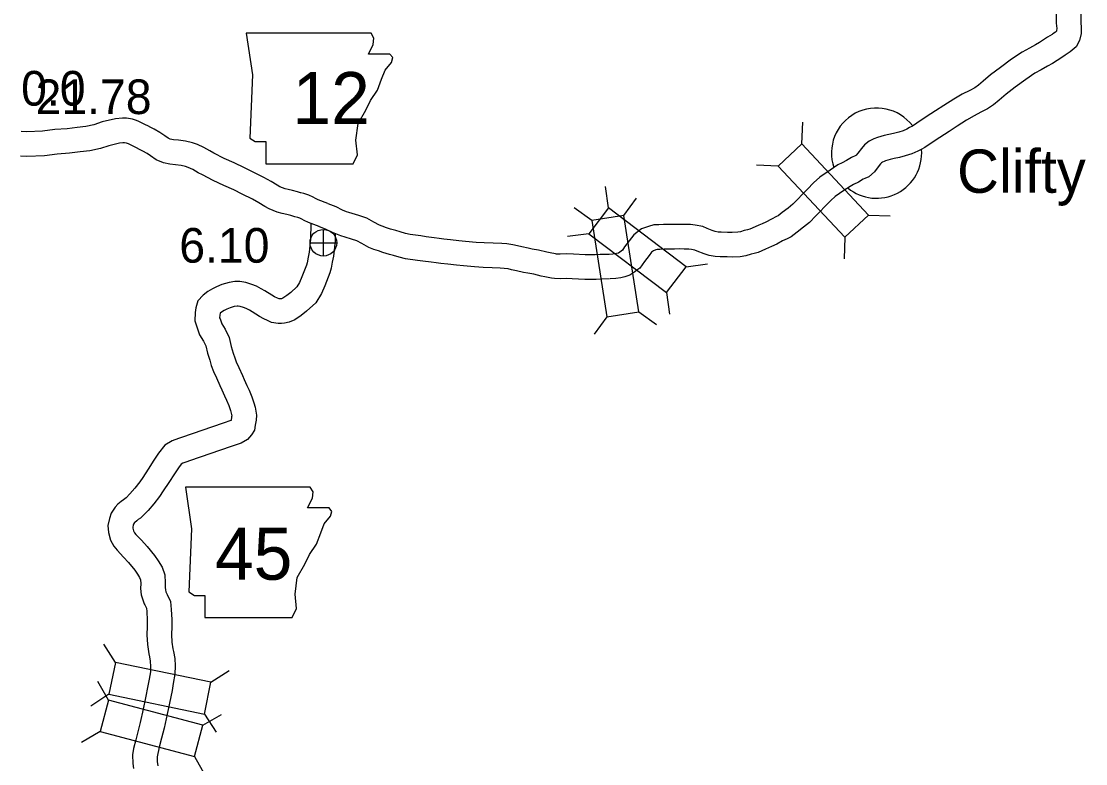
# Model space of a CAD drawing. Extents: x -939622 to -934245, y 1383184 to 1385301.
# Drawn here: x -935521.13 to -935482.21, y 1384203.12 to 1384230.27 of the extents above; entities that cross this region are included whole.
import ezdxf

# ---------------------------------------------------------------- set-up
doc = ezdxf.new("R2010")
doc.units = 0
for name, color, linetype in [('25', 7, 'Continuous'), ('Level 10', 7, 'Continuous'), ('Level 20', 7, 'Continuous'), ('Level 21', 7, 'Continuous'), ('Level 24', 7, 'Continuous'), ('Level 25', 7, 'Continuous'), ('Level 26', 7, 'Continuous')]:
    doc.layers.add(name, color=color, linetype=linetype)

msp = doc.modelspace()

# ---------------------------------------------------------------- linework, layer by layer
at = {"layer": 'Level 10'}
for points in [[(-935483.294, 1384231.273), (-935483.28, 1384230.201), (-935483.267, 1384230.007), (-935483.268, 1384229.927), (-935483.273, 1384229.904), (-935483.314, 1384229.869), (-935483.408, 1384229.805), (-935483.431, 1384229.79), (-935483.607, 1384229.682), (-935483.749, 1384229.586), (-935483.891, 1384229.493), (-935484.039, 1384229.409), (-935484.262, 1384229.284), (-935484.53, 1384229.139), (-935484.913, 1384228.877), (-935485.321, 1384228.582), (-935485.683, 1384228.305), (-935485.955, 1384228.074), (-935486.127, 1384227.927), (-935486.257, 1384227.838), (-935486.446, 1384227.742), (-935486.722, 1384227.602), (-935487.028, 1384227.418), (-935487.396, 1384227.191), (-935487.697, 1384226.989), (-935488.033, 1384226.768), (-935488.382, 1384226.538), (-935488.541, 1384226.435), (-935488.649, 1384226.378), (-935488.747, 1384226.325), (-935488.885, 1384226.262), (-935489.043, 1384226.215), (-935489.229, 1384226.166), (-935489.401, 1384226.126), (-935489.577, 1384226.089), (-935489.815, 1384226.021), (-935489.952, 1384225.966), (-935490.12, 1384225.88), (-935490.295, 1384225.749), (-935490.402, 1384225.622), (-935490.542, 1384225.446), (-935490.599, 1384225.371), (-935490.616, 1384225.355), (-935490.764, 1384225.287), (-935490.948, 1384225.179), (-935491.105, 1384225.098), (-935491.275, 1384225.013), (-935491.554, 1384224.827), (-935491.932, 1384224.569), (-935492.155, 1384224.36), (-935492.383, 1384224.127), (-935492.581, 1384223.924), (-935492.716, 1384223.779), (-935492.92, 1384223.579), (-935493.085, 1384223.437), (-935493.302, 1384223.274), (-935493.453, 1384223.154), (-935493.511, 1384223.126), (-935493.699, 1384223.037), (-935493.906, 1384222.922), (-935494.038, 1384222.863), (-935494.157, 1384222.816), (-935494.29, 1384222.756), (-935494.486, 1384222.668), (-935494.57, 1384222.645), (-935494.689, 1384222.612), (-935494.83, 1384222.57), (-935494.928, 1384222.556), (-935495.129, 1384222.545), (-935495.303, 1384222.55), (-935495.533, 1384222.552), (-935495.643, 1384222.56), (-935495.758, 1384222.582), (-935495.859, 1384222.614), (-935496.052, 1384222.686), (-935496.211, 1384222.764), (-935496.487, 1384222.818), (-935496.656, 1384222.835), (-935496.871, 1384222.84), (-935497.08, 1384222.843), (-935497.252, 1384222.838), (-935497.427, 1384222.837), (-935497.646, 1384222.833), (-935497.814, 1384222.826), (-935498, 1384222.82), (-935498.197, 1384222.77), (-935498.447, 1384222.678), (-935498.734, 1384222.462), (-935498.895, 1384222.241), (-935499.067, 1384222.015), (-935499.149, 1384221.9), (-935499.238, 1384221.827), (-935499.287, 1384221.793), (-935499.298, 1384221.789), (-935499.359, 1384221.777), (-935499.495, 1384221.756), (-935499.656, 1384221.744)], [(-935482.394, 1384231.275), (-935482.38, 1384230.236), (-935482.367, 1384230.032), (-935482.369, 1384229.818), (-935482.429, 1384229.562), (-935482.557, 1384229.33), (-935482.768, 1384229.153), (-935482.915, 1384229.051), (-935482.958, 1384229.025), (-935483.12, 1384228.925), (-935483.249, 1384228.838), (-935483.422, 1384228.724), (-935483.599, 1384228.625), (-935483.828, 1384228.496), (-935484.06, 1384228.37), (-935484.395, 1384228.141), (-935484.784, 1384227.86), (-935485.117, 1384227.604), (-935485.371, 1384227.389), (-935485.58, 1384227.21), (-935485.799, 1384227.062), (-935486.038, 1384226.94), (-935486.286, 1384226.814), (-935486.559, 1384226.65), (-935486.909, 1384226.434), (-935487.199, 1384226.239), (-935487.539, 1384226.016), (-935487.89, 1384225.785), (-935488.086, 1384225.657), (-935488.225, 1384225.584), (-935488.345, 1384225.519), (-935488.568, 1384225.417), (-935488.801, 1384225.348), (-935489.011, 1384225.293), (-935489.206, 1384225.247), (-935489.36, 1384225.215), (-935489.525, 1384225.168), (-935489.58, 1384225.146), (-935489.641, 1384225.115), (-935489.671, 1384225.092), (-935489.705, 1384225.052), (-935489.831, 1384224.893), (-935489.932, 1384224.76), (-935490.137, 1384224.575), (-935490.277, 1384224.521), (-935490.346, 1384224.489), (-935490.512, 1384224.391), (-935490.698, 1384224.295), (-935490.823, 1384224.232), (-935491.051, 1384224.081), (-935491.367, 1384223.865), (-935491.525, 1384223.717), (-935491.739, 1384223.498), (-935491.929, 1384223.303), (-935492.072, 1384223.15), (-935492.311, 1384222.915), (-935492.52, 1384222.736), (-935492.751, 1384222.562), (-935492.974, 1384222.385), (-935493.126, 1384222.313), (-935493.287, 1384222.237), (-935493.503, 1384222.116), (-935493.689, 1384222.034), (-935493.805, 1384221.987), (-935493.92, 1384221.936), (-935494.181, 1384221.818), (-935494.331, 1384221.777), (-935494.441, 1384221.747), (-935494.636, 1384221.689), (-935494.838, 1384221.659), (-935495.117, 1384221.645), (-935495.32, 1384221.65), (-935495.57, 1384221.653), (-935495.759, 1384221.666), (-935495.979, 1384221.708), (-935496.153, 1384221.763), (-935496.408, 1384221.858), (-935496.5, 1384221.903), (-935496.619, 1384221.926), (-935496.713, 1384221.936), (-935496.888, 1384221.941), (-935497.074, 1384221.942), (-935497.238, 1384221.938), (-935497.416, 1384221.937), (-935497.618, 1384221.934), (-935497.779, 1384221.926), (-935497.875, 1384221.923), (-935497.93, 1384221.909), (-935498.011, 1384221.88), (-935498.086, 1384221.823), (-935498.174, 1384221.703), (-935498.342, 1384221.482), (-935498.514, 1384221.241), (-935498.621, 1384221.17), (-935498.693, 1384221.11), (-935498.873, 1384220.984), (-935499.061, 1384220.918), (-935499.203, 1384220.89), (-935499.392, 1384220.861), (-935499.591, 1384220.846)], [(-935509.916, 1384223.604), (-935510.27, 1384223.739), (-935510.37, 1384223.788), (-935510.454, 1384223.833), (-935510.608, 1384223.91), (-935510.793, 1384223.969), (-935510.903, 1384223.991), (-935510.915, 1384223.995), (-935511.024, 1384224.031), (-935511.214, 1384224.077), (-935511.367, 1384224.113), (-935511.478, 1384224.144), (-935511.667, 1384224.22), (-935511.768, 1384224.276), (-935511.995, 1384224.411), (-935512.252, 1384224.555), (-935512.648, 1384224.748), (-935512.96, 1384224.914), (-935513.348, 1384225.09), (-935513.71, 1384225.25), (-935514.081, 1384225.45), (-935514.229, 1384225.525), (-935514.446, 1384225.647), (-935514.683, 1384225.759), (-935514.869, 1384225.826), (-935515.121, 1384225.88), (-935515.378, 1384225.916), (-935515.56, 1384225.937), (-935515.681, 1384225.959), (-935515.755, 1384225.988), (-935515.874, 1384226.079), (-935516.057, 1384226.205), (-935516.265, 1384226.317), (-935516.384, 1384226.379), (-935516.497, 1384226.44), (-935516.583, 1384226.485), (-935516.688, 1384226.535), (-935516.852, 1384226.617), (-935516.948, 1384226.651), (-935517.065, 1384226.692), (-935517.277, 1384226.72), (-935517.431, 1384226.726), (-935517.682, 1384226.705), (-935518.172, 1384226.586), (-935518.474, 1384226.487), (-935518.768, 1384226.418), (-935519.079, 1384226.388), (-935519.451, 1384226.338), (-935519.901, 1384226.307), (-935520.356, 1384226.247), (-935520.929, 1384226.225), (-935521.135, 1384226.233)], [(-935510.236, 1384222.763), (-935510.629, 1384222.913), (-935510.779, 1384222.987), (-935510.868, 1384223.034), (-935510.947, 1384223.074), (-935511.018, 1384223.096), (-935511.13, 1384223.118), (-935511.195, 1384223.139), (-935511.272, 1384223.165), (-935511.422, 1384223.201), (-935511.592, 1384223.241), (-935511.769, 1384223.291), (-935512.057, 1384223.406), (-935512.218, 1384223.497), (-935512.444, 1384223.632), (-935512.67, 1384223.758), (-935513.056, 1384223.946), (-935513.357, 1384224.106), (-935513.716, 1384224.268), (-935514.106, 1384224.441), (-935514.497, 1384224.652), (-935514.654, 1384224.731), (-935514.86, 1384224.847), (-935515.028, 1384224.927), (-935515.117, 1384224.959), (-935515.278, 1384224.993), (-935515.494, 1384225.023), (-935515.695, 1384225.047), (-935515.928, 1384225.089), (-935516.2, 1384225.196), (-935516.402, 1384225.35), (-935516.528, 1384225.437), (-935516.684, 1384225.521), (-935516.804, 1384225.583), (-935516.917, 1384225.644), (-935516.986, 1384225.679), (-935517.084, 1384225.727), (-935517.206, 1384225.787), (-935517.248, 1384225.802), (-935517.274, 1384225.811), (-935517.355, 1384225.822), (-935517.411, 1384225.824), (-935517.537, 1384225.814), (-935517.925, 1384225.719), (-935518.231, 1384225.62), (-935518.621, 1384225.528), (-935518.976, 1384225.493), (-935519.361, 1384225.443), (-935519.81, 1384225.411), (-935520.279, 1384225.349), (-935520.929, 1384225.324), (-935521.161, 1384225.333)], [(-935499.631, 1384221.745), (-935499.961, 1384221.739), (-935500.141, 1384221.729), (-935500.508, 1384221.722), (-935500.939, 1384221.747), (-935501.198, 1384221.759), (-935501.428, 1384221.752), (-935501.561, 1384221.756), (-935501.595, 1384221.761), (-935501.794, 1384221.801), (-935501.909, 1384221.827), (-935502.211, 1384221.903), (-935502.452, 1384221.941), (-935502.593, 1384221.968), (-935502.823, 1384222.016), (-935502.979, 1384222.054), (-935503.157, 1384222.098), (-935503.369, 1384222.126), (-935503.555, 1384222.141), (-935503.872, 1384222.157), (-935504.197, 1384222.167), (-935504.488, 1384222.184), (-935504.878, 1384222.221), (-935505.123, 1384222.244), (-935505.427, 1384222.277), (-935505.675, 1384222.306), (-935505.842, 1384222.329), (-935506.032, 1384222.349), (-935506.317, 1384222.39), (-935506.519, 1384222.417), (-935506.902, 1384222.469), (-935507.078, 1384222.514), (-935507.272, 1384222.569), (-935507.426, 1384222.613), (-935507.63, 1384222.668), (-935507.774, 1384222.72), (-935507.936, 1384222.774), (-935508.034, 1384222.812), (-935508.237, 1384222.925), (-935508.49, 1384223.065), (-935508.782, 1384223.165), (-935509.025, 1384223.235), (-935509.156, 1384223.275), (-935509.237, 1384223.304), (-935509.38, 1384223.366), (-935509.614, 1384223.477), (-935509.901, 1384223.598)], [(-935510.534, 1384222.872), (-935510.549, 1384222.299), (-935510.598, 1384221.83), (-935510.641, 1384221.642), (-935510.678, 1384221.435), (-935510.701, 1384221.347), (-935510.868, 1384220.926), (-935510.951, 1384220.722), (-935511.057, 1384220.554), (-935511.272, 1384220.354), (-935511.414, 1384220.247), (-935511.567, 1384220.143), (-935511.612, 1384220.123), (-935511.635, 1384220.119), (-935511.659, 1384220.116), (-935511.67, 1384220.116), (-935511.697, 1384220.121), (-935511.754, 1384220.149), (-935511.866, 1384220.197), (-935511.964, 1384220.251), (-935512.217, 1384220.409), (-935512.352, 1384220.489), (-935512.524, 1384220.577), (-935512.696, 1384220.649), (-935512.919, 1384220.716), (-935513.137, 1384220.755), (-935513.32, 1384220.747), (-935513.529, 1384220.717), (-935513.795, 1384220.64), (-935513.988, 1384220.558), (-935514.131, 1384220.486), (-935514.303, 1384220.39), (-935514.478, 1384220.258), (-935514.674, 1384220.046), (-935514.739, 1384219.79), (-935514.764, 1384219.618), (-935514.786, 1384219.315), (-935514.713, 1384219.094), (-935514.613, 1384218.805), (-935514.462, 1384218.57), (-935514.38, 1384218.402), (-935514.321, 1384218.137), (-935514.238, 1384217.875), (-935514.18, 1384217.679), (-935514.102, 1384217.461), (-935513.985, 1384217.234), (-935513.865, 1384216.944), (-935513.791, 1384216.79), (-935513.693, 1384216.572), (-935513.622, 1384216.417), (-935513.539, 1384216.223), (-935513.48, 1384216.034), (-935513.449, 1384215.942), (-935513.432, 1384215.84), (-935513.437, 1384215.8), (-935513.455, 1384215.67), (-935513.462, 1384215.666), (-935513.743, 1384215.567), (-935515.267, 1384215.051), (-935515.382, 1384215.011), (-935515.605, 1384214.928), (-935515.882, 1384214.763), (-935516.105, 1384214.474), (-935516.278, 1384214.224), (-935516.492, 1384213.889), (-935516.683, 1384213.591), (-935516.798, 1384213.424), (-935516.98, 1384213.193), (-935517.152, 1384212.994), (-935517.297, 1384212.846), (-935517.342, 1384212.801), (-935517.394, 1384212.767), (-935517.47, 1384212.703), (-935517.593, 1384212.608), (-935517.695, 1384212.496), (-935517.839, 1384212.285), (-935517.906, 1384212.089), (-935517.966, 1384211.825), (-935517.937, 1384211.572), (-935517.865, 1384211.299), (-935517.74, 1384211.075), (-935517.627, 1384210.924), (-935517.39, 1384210.672), (-935517.202, 1384210.474), (-935516.973, 1384210.192), (-935516.872, 1384210.05), (-935516.799, 1384209.925), (-935516.771, 1384209.844), (-935516.761, 1384209.713), (-935516.766, 1384209.526), (-935516.743, 1384209.301), (-935516.687, 1384209.108), (-935516.628, 1384208.967), (-935516.61, 1384208.93), (-935516.553, 1384208.805), (-935516.539, 1384208.692), (-935516.528, 1384208.373), (-935516.528, 1384208.127)], [(-935499.616, 1384220.845), (-935499.928, 1384220.84), (-935500.107, 1384220.83), (-935500.525, 1384220.821), (-935500.987, 1384220.848), (-935501.207, 1384220.859), (-935501.427, 1384220.852), (-935501.635, 1384220.858), (-935501.745, 1384220.873), (-935501.983, 1384220.921), (-935502.119, 1384220.952), (-935502.391, 1384221.021), (-935502.605, 1384221.054), (-935502.769, 1384221.085), (-935503.024, 1384221.138), (-935503.196, 1384221.181), (-935503.323, 1384221.212), (-935503.464, 1384221.231), (-935503.614, 1384221.243), (-935503.908, 1384221.258), (-935504.237, 1384221.267), (-935504.556, 1384221.287), (-935504.963, 1384221.325), (-935505.214, 1384221.349), (-935505.527, 1384221.382), (-935505.789, 1384221.413), (-935505.951, 1384221.435), (-935506.144, 1384221.456), (-935506.44, 1384221.499), (-935506.638, 1384221.525), (-935507.075, 1384221.584), (-935507.312, 1384221.645), (-935507.518, 1384221.703), (-935507.669, 1384221.746), (-935507.901, 1384221.809), (-935508.068, 1384221.87), (-935508.24, 1384221.927), (-935508.417, 1384221.995), (-935508.674, 1384222.139), (-935508.855, 1384222.238), (-935509.053, 1384222.306), (-935509.282, 1384222.373), (-935509.438, 1384222.42), (-935509.567, 1384222.466), (-935509.752, 1384222.546), (-935509.983, 1384222.656), (-935510.251, 1384222.769)], [(-935509.644, 1384222.487), (-935509.651, 1384222.241), (-935509.708, 1384221.682), (-935509.759, 1384221.462), (-935509.798, 1384221.243), (-935509.844, 1384221.067), (-935510.033, 1384220.591), (-935510.147, 1384220.309), (-935510.358, 1384219.975), (-935510.693, 1384219.664), (-935510.89, 1384219.515), (-935511.129, 1384219.353), (-935511.336, 1384219.262), (-935511.505, 1384219.226), (-935511.607, 1384219.218), (-935511.74, 1384219.214), (-935511.982, 1384219.259), (-935512.128, 1384219.33), (-935512.261, 1384219.387), (-935512.42, 1384219.474), (-935512.685, 1384219.64), (-935512.788, 1384219.701), (-935512.903, 1384219.76), (-935512.999, 1384219.8), (-935513.128, 1384219.839), (-935513.197, 1384219.851), (-935513.236, 1384219.849), (-935513.339, 1384219.835), (-935513.495, 1384219.79), (-935513.608, 1384219.742), (-935513.707, 1384219.691), (-935513.812, 1384219.633), (-935513.857, 1384219.599), (-935513.869, 1384219.521), (-935513.875, 1384219.428), (-935513.86, 1384219.382), (-935513.797, 1384219.201), (-935513.677, 1384219.012), (-935513.524, 1384218.702), (-935513.451, 1384218.371), (-935513.377, 1384218.138), (-935513.324, 1384217.959), (-935513.275, 1384217.821), (-935513.168, 1384217.613), (-935513.042, 1384217.311), (-935512.975, 1384217.169), (-935512.874, 1384216.945), (-935512.798, 1384216.78), (-935512.693, 1384216.533), (-935512.624, 1384216.312), (-935512.574, 1384216.162), (-935512.523, 1384215.861), (-935512.544, 1384215.685), (-935512.569, 1384215.503), (-935512.605, 1384215.322), (-935512.708, 1384215.141), (-935512.859, 1384214.974), (-935513.086, 1384214.844), (-935513.449, 1384214.716), (-935514.974, 1384214.2), (-935515.076, 1384214.164), (-935515.214, 1384214.113), (-935515.275, 1384214.077), (-935515.379, 1384213.942), (-935515.529, 1384213.726), (-935515.734, 1384213.404), (-935515.933, 1384213.093), (-935516.073, 1384212.89), (-935516.286, 1384212.62), (-935516.49, 1384212.384), (-935516.66, 1384212.21), (-935516.772, 1384212.1), (-935516.853, 1384212.046), (-935516.904, 1384212.003), (-935516.981, 1384211.944), (-935516.987, 1384211.936), (-935517.026, 1384211.879), (-935517.039, 1384211.842), (-935517.054, 1384211.775), (-935517.05, 1384211.739), (-935517.024, 1384211.638), (-935516.984, 1384211.566), (-935516.937, 1384211.504), (-935516.735, 1384211.289), (-935516.526, 1384211.068), (-935516.257, 1384210.737), (-935516.116, 1384210.54), (-935515.977, 1384210.302), (-935515.882, 1384210.027), (-935515.86, 1384209.735), (-935515.865, 1384209.562), (-935515.856, 1384209.474), (-935515.836, 1384209.407), (-935515.807, 1384209.337), (-935515.796, 1384209.313), (-935515.677, 1384209.052), (-935515.641, 1384208.762), (-935515.628, 1384208.389), (-935515.628, 1384208.129)], [(-935516.528, 1384208.133), (-935516.531, 1384207.83), (-935516.518, 1384207.48), (-935516.468, 1384207.137), (-935516.438, 1384207.026), (-935516.412, 1384206.874), (-935516.404, 1384206.679), (-935516.406, 1384206.478), (-935516.457, 1384206.207), (-935516.497, 1384205.968), (-935516.59, 1384205.524), (-935516.675, 1384205.117), (-935516.774, 1384204.628), (-935516.864, 1384204.291), (-935516.943, 1384203.995), (-935517.019, 1384203.682), (-935517.061, 1384203.44), (-935517.053, 1384203.124), (-935517.026, 1384202.94)], [(-935515.628, 1384208.124), (-935515.631, 1384207.843), (-935515.62, 1384207.561), (-935515.586, 1384207.32), (-935515.558, 1384207.22), (-935515.516, 1384206.968), (-935515.504, 1384206.694), (-935515.507, 1384206.39), (-935515.571, 1384206.049), (-935515.613, 1384205.801), (-935515.709, 1384205.34), (-935515.794, 1384204.936), (-935515.897, 1384204.423), (-935515.994, 1384204.059), (-935516.071, 1384203.772), (-935516.138, 1384203.498), (-935516.159, 1384203.374), (-935516.154, 1384203.202), (-935516.131, 1384203.043)]]:
    msp.add_lwpolyline(points, dxfattribs=at)
at = {"layer": 'Level 20'}
for p, q in [((-935492.581, 1384225.786), (-935492.555, 1384226.578)), ((-935493.448, 1384224.974), (-935494.24, 1384225.001)), ((-935499.652, 1384223.447), (-935499.759, 1384224.232)), ((-935500.268, 1384222.983), (-935500.908, 1384223.45)), ((-935499.094, 1384223.166), (-935498.627, 1384223.806)), ((-935490.145, 1384223.184), (-935489.354, 1384223.158)), ((-935500.371, 1384222.501), (-935501.156, 1384222.394)), ((-935491.012, 1384222.373), (-935491.039, 1384221.581)), ((-935496.815, 1384221.29), (-935496.03, 1384221.397)), ((-935497.534, 1384220.345), (-935497.427, 1384219.56)), ((-935498.544, 1384219.645), (-935497.904, 1384219.178)), ((-935499.717, 1384219.462), (-935500.184, 1384218.822)), ((-935517.679, 1384206.826), (-935518.113, 1384207.489)), ((-935514.19, 1384206.099), (-935513.528, 1384206.533)), ((-935517.935, 1384205.444), (-935518.332, 1384206.129)), ((-935517.922, 1384205.663), (-935518.584, 1384205.229)), ((-935514.491, 1384204.527), (-935513.806, 1384204.924)), ((-935514.433, 1384204.936), (-935513.998, 1384204.274)), ((-935518.241, 1384204.296), (-935518.926, 1384203.898)), ((-935514.797, 1384203.379), (-935514.399, 1384202.694))]:
    msp.add_line(p, q, dxfattribs=at)
for points in [[(-935490.145, 1384223.184), (-935492.581, 1384225.786), (-935493.448, 1384224.974), (-935491.012, 1384222.373)], [(-935500.371, 1384222.501), (-935497.534, 1384220.345), (-935496.815, 1384221.29), (-935499.652, 1384223.447)], [(-935500.268, 1384222.983), (-935499.717, 1384219.462), (-935498.544, 1384219.645), (-935499.094, 1384223.166)], [(-935517.922, 1384205.663), (-935514.433, 1384204.936), (-935514.19, 1384206.099), (-935517.679, 1384206.826)], [(-935518.241, 1384204.296), (-935514.797, 1384203.379), (-935514.491, 1384204.527), (-935517.935, 1384205.444)]]:
    msp.add_lwpolyline(points, close=True, dxfattribs=at)
at = {"layer": 'Level 21'}
for points in [[(-935512.899, 1384229.831), (-935512.671, 1384228.309), (-935512.772, 1384226), (-935512.569, 1384225.873), (-935512.188, 1384225.873), (-935512.188, 1384225.061), (-935508.991, 1384225.061), (-935508.839, 1384225.39), (-935508.889, 1384225.923), (-935508.813, 1384226.532), (-935508.534, 1384227.015), (-935508.356, 1384227.37), (-935508.103, 1384227.751), (-935507.95, 1384228.157), (-935507.824, 1384228.486), (-935507.595, 1384228.766), (-935507.544, 1384228.943), (-935507.646, 1384229.07), (-935508.433, 1384229.07), (-935508.255, 1384229.425), (-935508.23, 1384229.654), (-935508.335, 1384229.829)], [(-935515.127, 1384213.234), (-935514.898, 1384211.712), (-935515, 1384209.402), (-935514.797, 1384209.275), (-935514.416, 1384209.275), (-935514.416, 1384208.463), (-935511.219, 1384208.463), (-935511.067, 1384208.793), (-935511.117, 1384209.326), (-935511.041, 1384209.935), (-935510.762, 1384210.417), (-935510.584, 1384210.773), (-935510.331, 1384211.153), (-935510.178, 1384211.559), (-935510.051, 1384211.889), (-935509.823, 1384212.168), (-935509.772, 1384212.346), (-935509.874, 1384212.473), (-935510.661, 1384212.473), (-935510.483, 1384212.828), (-935510.457, 1384213.057), (-935510.563, 1384213.232)]]:
    msp.add_lwpolyline(points, close=True, dxfattribs=at)
at = {"layer": 'Level 24'}
for start, end in [(37.4964, 198.7479), (230.5212, 4.6013)]:
    msp.add_arc((-935489.853, 1384225.447), 1.65, start, end, dxfattribs=at)
at = {"layer": 'Level 26'}
for p, q in [((-935510.081, 1384221.683), (-935510.081, 1384222.658)), ((-935510.568, 1384222.171), (-935509.593, 1384222.171))]:
    msp.add_line(p, q, dxfattribs=at)
msp.add_circle((-935510.081, 1384222.171), 0.487, dxfattribs=at)

# ---------------------------------------------------------------- texts
at = {"layer": '25'}
msp.add_text('21.78', height=1.2672, dxfattribs=at).set_placement((-935520.604, 1384226.875))
at = {"layer": 'Level 21'}
for s, p in [('12', (-935511.209, 1384226.51)), ('45', (-935514.044, 1384209.847))]:
    msp.add_text(s, height=1.9008, dxfattribs=at).set_placement(p)
at = {"layer": 'Level 24'}
msp.add_text('Clifty', height=1.584, dxfattribs=at).set_placement((-935486.908, 1384223.996))
at = {"layer": 'Level 25'}
for s, p in [('0.0', (-935521.132, 1384227.184)), ('6.10', (-935515.35, 1384221.441))]:
    msp.add_text(s, height=1.2672, dxfattribs=at).set_placement(p)

doc.saveas('drawing.dxf')
